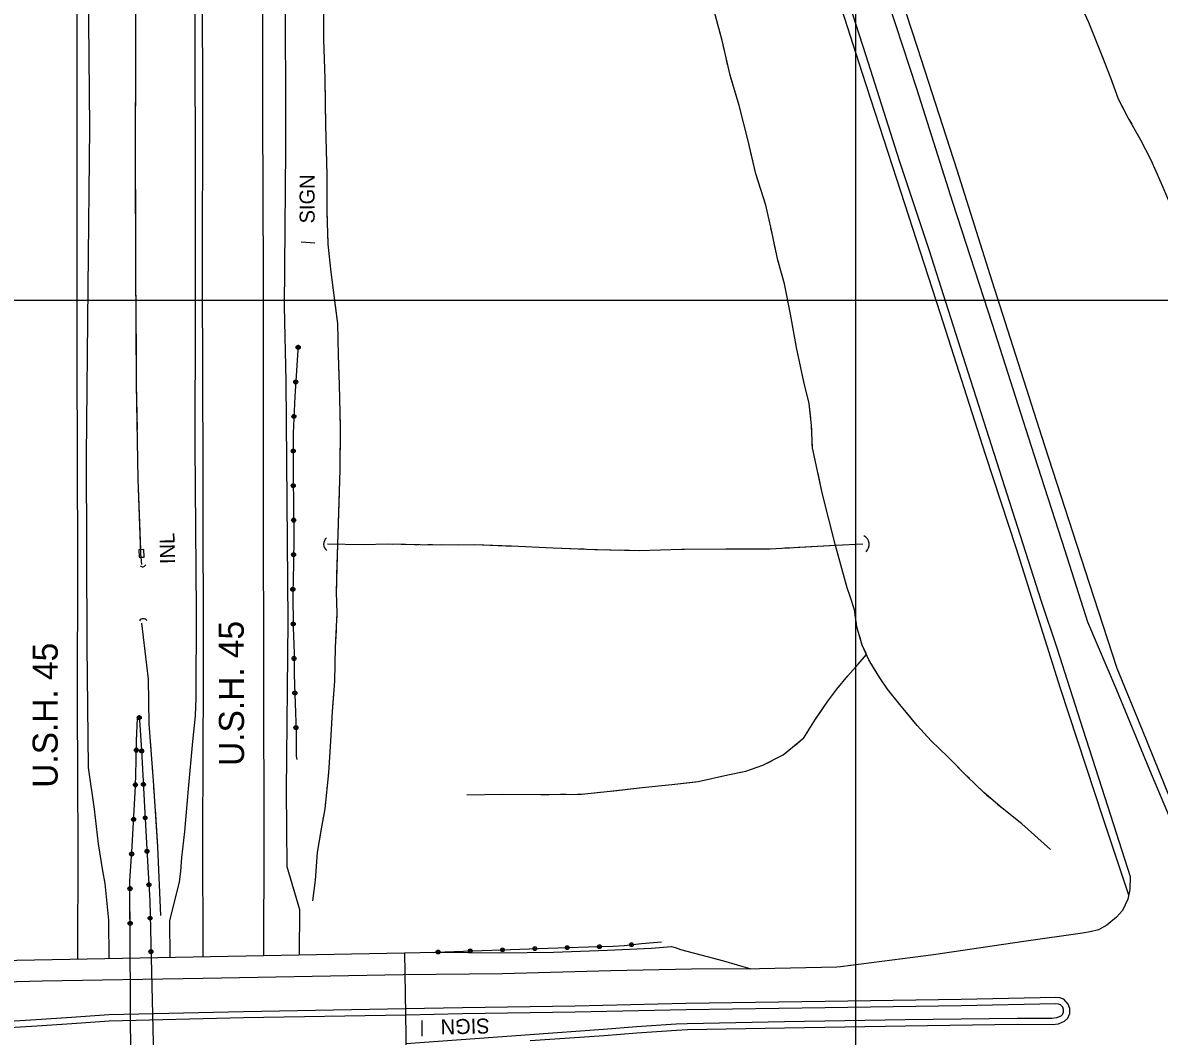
# Model space of a CAD drawing. Extents: x 353423 to 364002, y 127000 to 201942.
# Drawn here: x 360167 to 360621.3, y 158705.6 to 159110.9 of the extents above; entities that cross this region are included whole.
import ezdxf

# ---------------------------------------------------------------- set-up
doc = ezdxf.new("R2010")
doc.units = 0
for name, color, linetype in [('E_DTM_SlopeBottom', 7, 'Continuous'), ('E_DTM_SlopeTop', 7, 'Continuous'), ('E_LAND_BrushLine', 7, 'Continuous'), ('E_LAND_TreeLine', 7, 'Continuous'), ('E_MISCPROP', 7, 'Continuous'), ('E_RW_IP', 7, 'Continuous'), ('E_STRUCT_WingWall', 7, 'Continuous')]:
    doc.layers.add(name, color=color, linetype=linetype)

msp = doc.modelspace()

# ---------------------------------------------------------------- linework, layer by layer
at = {"layer": 'E_DTM_SlopeBottom'}
for points in [[(360215.45, 158900.21), (360213.46, 158900.17), (360213.52, 158897.17), (360215.52, 158897.21), (360215.45, 158900.21)], [(360320.65, 158673.05), (360109.56, 158668.79), (360108.15, 158735.07), (360319.6, 158739.06), (360320.65, 158673.05)], [(360319.6, 158739.06), (360332.18, 158739.29)]]:
    msp.add_lwpolyline(points, dxfattribs=at)
for centre, radius, start, end in [((360290.39, 158902.41), 3.12, 127.9919, 234.2315), ((360501.25, 158902.22), 4.07, 314.9722, 61.2118), ((360214.94, 158894.79), 1.43, 225.265, 331.5046), ((360215.22, 158870.72), 1.86, 38.4743, 144.7139)]:
    msp.add_arc(centre, radius, start, end, dxfattribs=at)
at = {"layer": 'E_DTM_SlopeTop'}
for points in [[(360189.08, 158736.6), (360189.17, 158780.57), (360188.98, 158838.53), (360189.02, 158896.31), (360188.75, 158975.94), (360188.76, 159038.45), (360188.81, 159101.08), (360188.68, 159180.37), (360188.5, 159270.4), (360188.61, 159365.04), (360188.58, 159442.5), (360188.61, 159516.52), (360188.13, 159591.66), (360186.2, 159710.86), (360185.19, 159774.15), (360181.97, 159877.54), (360179.64, 159943.49), (360177.12, 159998.31), (360174.06, 160058.97)], [(360239.09, 158737.54), (360239, 158785.54), (360239.21, 158848.95), (360239.12, 158932.54), (360238.93, 159007.48), (360238.97, 159079.77), (360238.8, 159164.43), (360238.84, 159253.89), (360238.54, 159343.15), (360238.73, 159418.48), (360238.69, 159500.81), (360238.23, 159593.69), (360236.91, 159682.07), (360235.55, 159753.39), (360233.07, 159851.16), (360230.05, 159931.8), (360225.15, 160045.87)], [(360263.45, 158738), (360263.5, 158783.13), (360263.35, 158849.75), (360263.32, 158917.64), (360263.22, 159009.52), (360263.02, 159074.29), (360263.01, 159146.31), (360262.9, 159241.39), (360262.98, 159316.71), (360262.76, 159382.79), (360262.69, 159471.58), (360262.57, 159542.63), (360261.85, 159608.39), (360260.56, 159697.03), (360259.14, 159767.07), (360257.76, 159826.65), (360255.63, 159890.56), (360252.79, 159961.23), (360249.34, 160042.87)], [(360236.1, 159198.67), (360235.85, 159109.63), (360235.95, 159044.93), (360235.89, 158994.14), (360235.86, 158942), (360236.4, 158875.49), (360236.25, 158840.82), (360235.98, 158833.75), (360234.88, 158823.48), (360233.09, 158804.63), (360231.65, 158787.45), (360230.46, 158777.08), (360230.14, 158771.65), (360229.59, 158767.24), (360225.72, 158751.96), (360225.81, 158737.29)], [(360192.85, 159153.89), (360193.7, 159068.81), (360193.08, 159005.15), (360192.44, 158937.68), (360192.66, 158861.74), (360193.2, 158813.06), (360195.56, 158796.46), (360197.21, 158782.52), (360198.95, 158771.85), (360199.86, 158766.7), (360201.31, 158752.08), (360201.43, 158736.83)], [(360507.68, 159152.53), (360524.61, 159100.75), (360540.42, 159051.99), (360554.33, 159007.65), (360575.36, 158941.86), (360593.23, 158886.82), (360604.27, 158852.87), (360614.42, 158828.19), (360625.53, 158800.8)], [(360488.9, 159144.59), (360504.01, 159097.76), (360517.27, 159055.8), (360529.11, 159020.17), (360542.79, 158977.58), (360556.23, 158935.43), (360574.1, 158879.65), (360580.26, 158861.01), (360590.73, 158828.45), (360599.54, 158801.16), (360609.63, 158769.48)], [(360631.11, 158779.76), (360617.5, 158812), (360604.27, 158843.99), (360592.65, 158871.16), (360583.67, 158899.71), (360570.2, 158941.39), (360554.56, 158990.2), (360538.78, 159038.99), (360524.38, 159084.38), (360504.78, 159144.27)], [(360609.05, 158762.01), (360598.89, 158792.88), (360581.85, 158844.73), (360564.21, 158900.48), (360551.81, 158938.28), (360533.87, 158994.43), (360516.39, 159048.37), (360502.46, 159091.03), (360487.33, 159138.37)], [(360271.96, 159131.7), (360272.01, 159060.24), (360271.48, 158997.39), (360272.23, 158967.61), (360273.01, 158871.41), (360272.35, 158803.92), (360272.64, 158773.56), (360277.69, 158756.3), (360277.45, 158738.26)], [(360609.63, 158769.48), (360609.53, 158764.33), (360608.73, 158760.48), (360606.54, 158755.97), (360604.11, 158753.26), (360600.26, 158750.05), (360596.94, 158748.18), (360593.64, 158747.37), (360590.52, 158746.88), (360567.15, 158743.48), (360531.05, 158738.22), (360493.83, 158733.39), (360492.42, 158733.25), (360461.54, 158732.64), (360434.32, 158732.48), (360402.02, 158731.87), (360358.74, 158730.64), (360319.12, 158730.15), (360239.12, 158728.68), (360174.77, 158727.63), (360108.22, 158725.98)], [(360332.18, 158739.29), (360358.15, 158738.97), (360379.1, 158739.32), (360400.7, 158740.04), (360418.28, 158740.81), (360426.26, 158741.57), (360427.72, 158741.17), (360429.87, 158740.4), (360440.55, 158737.48), (360447.16, 158735.77), (360457.96, 158732.62)], [(360369.87, 158703.92), (360399.38, 158705.94), (360412.48, 158707.01), (360428.36, 158708.08), (360432.68, 158708.3), (360471.48, 158709.06), (360519.68, 158709.79), (360564.42, 158710.42), (360578.5, 158710.39), (360580.99, 158710.67), (360583.44, 158711.62), (360584.69, 158712.88), (360585.49, 158714.7), (360585.53, 158716.74), (360584.88, 158718.54), (360583.11, 158720.49), (360581.46, 158720.95), (360579.98, 158721.17), (360542.08, 158720.35), (360487.72, 158719.5), (360432.07, 158718.72), (360387.78, 158717.74), (360342.77, 158717.08), (360320.06, 158716.65), (360255.25, 158715.46), (360201.48, 158714.17), (360186.47, 158713.12), (360172.44, 158712.19), (360150.65, 158710.86)], [(360320.24, 158702.77), (360369.69, 158706.41), (360399.19, 158708.43), (360412.3, 158709.5), (360428.21, 158710.57), (360432.59, 158710.8), (360471.43, 158711.56), (360519.65, 158712.29), (360564.41, 158712.92), (360578.36, 158712.89), (360580.38, 158713.12), (360582.04, 158713.76), (360582.59, 158714.31), (360583, 158715.24), (360583.02, 158716.32), (360582.69, 158717.23), (360581.74, 158718.27), (360580.93, 158718.5), (360579.83, 158718.67), (360542.12, 158717.85), (360487.76, 158717), (360432.12, 158716.22), (360387.83, 158715.24), (360342.82, 158714.58), (360320.11, 158714.15), (360255.31, 158712.96), (360201.6, 158711.67), (360186.64, 158710.63), (360172.6, 158709.69), (360150.84, 158708.36)]]:
    msp.add_lwpolyline(points, dxfattribs=at)
at = {"layer": 'E_LAND_BrushLine'}
for p, q in [((360283.76, 159022.78), (360278.33, 159023.15)), ((360326.54, 158711.96), (360326.52, 158705.65))]:
    msp.add_line(p, q, dxfattribs=at)
at = {"layer": 'E_LAND_TreeLine'}
for p, q in [((360500, 157500), (360500, 160500)), ((358500, 159000), (362500, 159000))]:
    msp.add_line(p, q, dxfattribs=at)
at = {"layer": 'E_MISCPROP'}
for points in [[(360277.17, 158982.08), (360275.72, 158961.42), (360275.14, 158946.71), (360275.09, 158930.07), (360275.23, 158916.8), (360275.42, 158905.16), (360275.18, 158894.5), (360274.95, 158882.7), (360275.15, 158869.27), (360275.46, 158858.73), (360275.48, 158850.44), (360275.8, 158842.23), (360276.08, 158835.05), (360276.26, 158827.07), (360276.27, 158822.05), (360276.33, 158817.62), (360276.54, 158816.26)], [(360277.17, 158982.08), (360275.72, 158961.42), (360275.14, 158946.71), (360275.09, 158930.07), (360275.23, 158916.8), (360275.42, 158905.16), (360275.18, 158894.5), (360274.95, 158882.7), (360275.15, 158869.27), (360275.46, 158858.73), (360275.48, 158850.44), (360275.8, 158842.23), (360276.08, 158835.05), (360276.26, 158827.07), (360276.27, 158822.05), (360276.33, 158817.62), (360276.54, 158816.26)], [(360211.78, 158583.56), (360211.97, 158601.51), (360210.98, 158620.92), (360210.4, 158636.77), (360210.52, 158651.54), (360210.35, 158665.32), (360210.3, 158670.06), (360209.89, 158767.83), (360210.76, 158781.49), (360211.42, 158793.66), (360212.06, 158805.49), (360212.39, 158815.64), (360212.46, 158823.77), (360212.94, 158832.85)], [(360210.02, 158736.99), (360209.89, 158767.83), (360210.76, 158781.49), (360211.42, 158793.66), (360212.06, 158805.49), (360212.39, 158815.64), (360212.46, 158823.77), (360212.94, 158832.85)], [(360213.5, 158834.04), (360214.55, 158820.02), (360215.58, 158799.97), (360216.65, 158780.42), (360217.21, 158771.01), (360217.78, 158759.86), (360219.94, 158668.9), (360219.29, 158649.62), (360218.36, 158633), (360216.33, 158617.37), (360214.96, 158604.52), (360214.02, 158597.21), (360213.07, 158590.18), (360212.11, 158580.26)], [(360213.5, 158834.04), (360214.55, 158820.02), (360215.58, 158799.97), (360216.65, 158780.42), (360217.21, 158771.01), (360217.78, 158759.86), (360218.32, 158737.15)], [(360332.05, 158739.29), (360376.83, 158740.87), (360393.16, 158741.34), (360402.98, 158741.62), (360407.46, 158741.96), (360414.34, 158742.68), (360422.26, 158743.43)], [(360332.05, 158739.29), (360376.83, 158740.87), (360393.16, 158741.34), (360402.98, 158741.62), (360407.46, 158741.96), (360414.34, 158742.68), (360422.26, 158743.43)]]:
    msp.add_lwpolyline(points, dxfattribs=at)
for centre, radius in [((360277.1, 158981.06), 0.805), ((360277.1, 158981.06), 0.406), ((360276.13, 158967.27), 0.805), ((360276.13, 158967.27), 0.406), ((360275.4, 158953.46), 0.805), ((360275.41, 158953.46), 0.406), ((360275.12, 158939.64), 0.805), ((360275.12, 158939.64), 0.406), ((360275.13, 158925.81), 0.805), ((360275.13, 158925.81), 0.406), ((360275.31, 158911.99), 0.805), ((360275.31, 158911.99), 0.406), ((360275.27, 158898.16), 0.805), ((360275.27, 158898.16), 0.406), ((360274.98, 158884.34), 0.805), ((360274.98, 158884.34), 0.406), ((360275.13, 158870.51), 0.805), ((360275.13, 158870.51), 0.406), ((360275.46, 158856.69), 0.805), ((360275.46, 158856.69), 0.406), ((360275.78, 158842.87), 0.805), ((360275.78, 158842.87), 0.406), ((360213.58, 158833.06), 0.779), ((360213.58, 158833.06), 0.393), ((360276.22, 158829.05), 0.805), ((360276.22, 158829.05), 0.406), ((360212.43, 158820.03), 0.807), ((360212.43, 158820.03), 0.407), ((360214.57, 158819.71), 0.779), ((360214.57, 158819.71), 0.393), ((360212.08, 158806.18), 0.807), ((360212.08, 158806.18), 0.407), ((360215.25, 158806.34), 0.779), ((360215.26, 158806.34), 0.393), ((360211.35, 158792.34), 0.807), ((360211.35, 158792.34), 0.407), ((360215.97, 158792.97), 0.779), ((360215.97, 158792.97), 0.393), ((360210.57, 158778.51), 0.807), ((360210.57, 158778.51), 0.407), ((360216.7, 158779.61), 0.779), ((360216.7, 158779.61), 0.393), ((360209.9, 158764.67), 0.807), ((360209.9, 158764.67), 0.407), ((360217.46, 158766.24), 0.779), ((360217.46, 158766.24), 0.393), ((360209.96, 158750.82), 0.807), ((360209.96, 158750.82), 0.407), ((360217.94, 158752.86), 0.779), ((360217.94, 158752.86), 0.393), ((360358.79, 158740.23), 0.751), ((360371.69, 158740.69), 0.751), ((360371.69, 158740.69), 0.379), ((360384.59, 158741.09), 0.751), ((360384.59, 158741.09), 0.379), ((360397.49, 158741.46), 0.751), ((360397.49, 158741.46), 0.379), ((360410.36, 158742.26), 0.751), ((360410.36, 158742.26), 0.379), ((360218.26, 158739.48), 0.779), ((360218.26, 158739.48), 0.393), ((360333, 158739.32), 0.751), ((360333, 158739.33), 0.379), ((360345.9, 158739.78), 0.751), ((360345.9, 158739.78), 0.379), ((360358.79, 158740.24), 0.379)]:
    msp.add_circle(centre, radius, dxfattribs=at)
at = {"layer": 'E_STRUCT_WingWall'}
for points in [[(360214.58, 158894.24), (360214.25, 158898.48), (360213.15, 158928.43), (360212.53, 158966.36), (360212.27, 159013.11), (360212.11, 159055.69), (360212.18, 159099.21), (360212.14, 159141.63), (360212.36, 159180.32), (360212.93, 159221.3), (360211.79, 159263.35), (360212.38, 159302.33), (360212.48, 159342.26), (360212.68, 159381.19), (360212.22, 159426.36), (360213.1, 159470.79), (360213.24, 159487.49)], [(360491.91, 158901.83), (360486.59, 158922.87), (360484.53, 158932.19), (360482.64, 158940.93), (360482.3, 158949.89), (360481.28, 158958.68), (360479.18, 158967.27), (360476.31, 158980.96), (360473.88, 158994.3), (360471.5, 159006.52), (360468.8, 159015.98), (360465.97, 159029.14), (360464.04, 159037.92), (360459.98, 159050.41), (360457.1, 159063.08), (360453.3, 159077.83), (360449.7, 159089.88), (360446.53, 159103.82), (360441.64, 159122.21)], [(360282.92, 158759.78), (360284.07, 158768.07), (360284.82, 158779.12), (360286.49, 158788.59), (360287.87, 158796.58), (360289.34, 158811.02), (360290.11, 158823.66), (360290.88, 158835.5), (360291.78, 158847.68), (360292.07, 158861.17), (360292.7, 158874.83), (360292.47, 158883.15), (360292.52, 158888.24), (360293.02, 158902.34), (360293.89, 158932.3), (360293.97, 158949.5), (360293.64, 158966.13), (360293.29, 158977.94), (360292.9, 158990.64), (360291.65, 159000.86), (360290.35, 159011.11), (360289.16, 159022.36), (360288.7, 159035.24), (360288.65, 159050.03), (360288.1, 159069.93), (360287.92, 159088.54), (360287.41, 159104.18), (360287.34, 159117.43)], [(360591.41, 159114.56), (360593.02, 159111.11), (360598.63, 159097.08), (360601.89, 159088.62), (360602.49, 159086.96)], [(360593.02, 159111.11), (360598.63, 159097.08), (360601.89, 159088.62), (360604.82, 159080.5), (360608.87, 159072.71), (360613.71, 159064.02), (360617.85, 159056.05), (360621.93, 159046.96)], [(360212.18, 159105.04), (360212.17, 159107.15)], [(360288.02, 159078.3), (360287.92, 159088.54), (360287.41, 159104.18), (360287.39, 159107.24)], [(360446.03, 159105.7), (360445.51, 159107.68)], [(360212.18, 159098.68), (360212.18, 159099.21), (360212.18, 159100.8)], [(360447.46, 159099.75), (360447.01, 159101.74)], [(360448.82, 159093.77), (360448.36, 159095.76)], [(360212.13, 159063.71), (360212.17, 159094.44)], [(360457.52, 159061.22), (360457.1, 159063.08), (360453.3, 159077.83), (360449.73, 159089.79)], [(360603.88, 159083.1), (360604.58, 159081.17)], [(360288.65, 159049.36), (360288.65, 159050.03), (360288.1, 159069.93), (360288.02, 159078.3)], [(360606.38, 159077.5), (360607.33, 159075.68)], [(360609.24, 159072.05), (360610.24, 159070.26)], [(360212.2, 159032.99), (360212.11, 159055.69), (360212.13, 159063.71)], [(360612.23, 159066.68), (360613.71, 159064.02), (360617.85, 159056.05), (360621.93, 159046.96), (360624.97, 159039.84)], [(360465.2, 159032.65), (360464.04, 159037.92), (360459.98, 159050.41), (360457.52, 159061.22)], [(360288.67, 159043.37), (360288.67, 159045.37)], [(360288.69, 159037.39), (360288.69, 159039.38)], [(360288.84, 159031.4), (360288.77, 159033.39)], [(360212.22, 159026.63), (360212.21, 159028.75)], [(360291.92, 158998.64), (360291.65, 159000.86), (360290.35, 159011.11), (360289.16, 159022.36), (360288.98, 159027.41)], [(360466.5, 159026.67), (360466.07, 159028.66)], [(360212.24, 159020.27), (360212.23, 159022.39)], [(360467.79, 159020.68), (360467.36, 159022.67)], [(360212.27, 159013.91), (360212.26, 159016.03)], [(360469.16, 159014.71), (360468.8, 159015.98), (360468.65, 159016.68)], [(360212.46, 158978.95), (360212.29, 159009.67)], [(360476.16, 158981.77), (360473.88, 158994.3), (360471.5, 159006.52), (360470.28, 159010.78)], [(360293.54, 158969.76), (360293.29, 158977.94), (360292.9, 158990.64), (360291.92, 158998.64)], [(360481.96, 158952.77), (360481.28, 158958.68), (360479.18, 158967.27), (360476.31, 158980.96), (360476.16, 158981.77)], [(360212.83, 158948.23), (360212.53, 158966.36), (360212.46, 158978.95)], [(360293.69, 158963.78), (360293.65, 158965.77)], [(360293.81, 158957.79), (360293.77, 158959.79)], [(360293.93, 158951.8), (360293.89, 158953.8)], [(360293.5, 158918.87), (360293.89, 158932.3), (360293.97, 158947.81)], [(360482.42, 158946.68), (360482.34, 158948.71)], [(360212.93, 158941.87), (360212.9, 158943.99)], [(360482.72, 158940.56), (360482.64, 158940.93), (360482.58, 158942.6)], [(360213.03, 158935.51), (360213, 158937.63)], [(360484.02, 158934.58), (360483.58, 158936.58)], [(360213.14, 158929.16), (360213.1, 158931.27)], [(360491.91, 158901.83), (360486.59, 158922.87), (360484.88, 158930.6)], [(360214.18, 158900.18), (360213.28, 158924.92)], [(360292.58, 158889.94), (360293.02, 158902.34), (360293.5, 158918.87)], [(360502.85, 158902.37), (360491.94, 158901.84), (360465.57, 158900.42), (360448.03, 158900.45), (360430.26, 158900.31), (360413.58, 158899.76), (360395.64, 158900.17), (360379.03, 158900.85), (360362.38, 158901.54), (360347.57, 158902.14), (360341.11, 158902.02), (360325.88, 158902.13), (360313.11, 158902.35), (360303.06, 158902.15), (360288.81, 158902.42)], [(360314.68, 158902.32), (360313.11, 158902.35), (360303.06, 158902.15), (360288.81, 158902.42)], [(360320.03, 158902.23), (360318.24, 158902.26)], [(360325.38, 158902.14), (360323.6, 158902.17)], [(360330.74, 158902.09), (360328.95, 158902.11)], [(360360.17, 158901.63), (360347.57, 158902.14), (360341.11, 158902.02), (360334.31, 158902.07)], [(360386.03, 158900.57), (360379.03, 158900.85), (360362.38, 158901.54), (360360.17, 158901.63)], [(360391.38, 158900.35), (360389.6, 158900.42)], [(360396.73, 158900.15), (360395.64, 158900.17), (360394.95, 158900.2)], [(360402.08, 158900.02), (360400.3, 158900.07)], [(360431.52, 158900.32), (360430.26, 158900.31), (360413.58, 158899.76), (360405.65, 158899.94)], [(360457.4, 158900.43), (360448.03, 158900.45), (360431.52, 158900.32)], [(360462.76, 158900.43), (360460.97, 158900.43)], [(360468.11, 158900.56), (360466.32, 158900.46)], [(360473.45, 158900.85), (360471.67, 158900.75)], [(360502.85, 158902.37), (360491.94, 158901.84), (360477.02, 158901.04)], [(360577.83, 158780.26), (360566.29, 158790.57), (360558.42, 158796.8), (360551.16, 158803.06), (360544.38, 158809.69), (360536.74, 158817.37), (360530.04, 158823.77), (360524.54, 158829.9), (360517.56, 158838.34), (360512.69, 158844.4), (360509.57, 158848.89), (360505.24, 158856.15), (360502.55, 158862.03), (360500.41, 158869.3), (360499.48, 158876.08), (360497.78, 158881.44), (360496.51, 158884.91), (360491.91, 158901.83)], [(360499.6, 158875.23), (360499.48, 158876.08), (360497.78, 158881.44), (360496.51, 158884.91), (360491.91, 158901.83)], [(360214.58, 158894.24), (360214.35, 158897.19)], [(360292.48, 158883.98), (360292.5, 158885.96)], [(360292.61, 158877.99), (360292.56, 158879.99)], [(360292.57, 158872.01), (360292.66, 158874)], [(360222.26, 158753.97), (360221.02, 158781.37), (360219.29, 158807.78), (360217.6, 158830.5), (360217.3, 158848.38), (360214.68, 158870.83)], [(360217.74, 158828.52), (360217.6, 158830.5), (360217.3, 158848.38), (360214.68, 158870.83)], [(360291.15, 158839.11), (360291.78, 158847.68), (360292.07, 158861.17), (360292.39, 158868.02)], [(360500.38, 158869.52), (360500.12, 158871.42)], [(360501.97, 158863.99), (360501.43, 158865.83)], [(360504.08, 158858.67), (360503.29, 158860.41)], [(360344.56, 158802.14), (360358.76, 158802.45), (360374.16, 158802.33), (360390.4, 158802.47), (360401.85, 158803.63), (360414.56, 158805.11), (360426.44, 158806.32), (360436.95, 158807.45), (360448.83, 158810.19), (360456.07, 158811.63), (360462.81, 158813.97), (360470.91, 158818.11), (360479.26, 158825.02), (360483.9, 158832.37), (360488.76, 158839.66), (360492.36, 158844.47), (360496.85, 158849.77), (360500.92, 158854.43), (360504.26, 158858.3)], [(360484.05, 158832.61), (360488.76, 158839.66), (360492.36, 158844.47), (360496.85, 158849.77), (360500.92, 158854.43), (360504.26, 158858.3)], [(360522.13, 158832.81), (360517.56, 158838.34), (360512.69, 158844.4), (360509.57, 158848.89), (360505.78, 158855.25)], [(360289.26, 158810.23), (360289.34, 158811.02), (360290.11, 158823.66), (360290.88, 158835.5), (360291.15, 158839.11)], [(360541.29, 158812.79), (360536.74, 158817.37), (360530.04, 158823.77), (360524.54, 158829.9), (360522.13, 158832.81)], [(360480.43, 158826.87), (360481.63, 158828.78)], [(360218.4, 158819.75), (360218.18, 158822.67)], [(360475.71, 158822.08), (360477.46, 158823.53)], [(360470.41, 158817.85), (360470.91, 158818.11), (360472.22, 158819.2)], [(360219.05, 158810.99), (360218.83, 158813.91)], [(360434.87, 158807.22), (360436.95, 158807.45), (360448.83, 158810.19), (360456.07, 158811.63), (360462.81, 158813.97), (360466.39, 158815.79)], [(360545.37, 158808.72), (360544.38, 158809.69), (360544, 158810.06)], [(360219.65, 158802.22), (360219.46, 158805.15)], [(360288.65, 158804.27), (360288.85, 158806.26)], [(360402.23, 158803.67), (360414.56, 158805.11), (360426.44, 158806.32), (360434.87, 158807.22)], [(360549.47, 158804.71), (360548.1, 158806.05)], [(360288.05, 158798.31), (360288.25, 158800.3)], [(360344.56, 158802.14), (360358.76, 158802.45), (360374.16, 158802.33), (360377.4, 158802.36)], [(360381.93, 158802.4), (360384.2, 158802.42)], [(360388.73, 158802.45), (360390.4, 158802.47), (360390.98, 158802.53)], [(360395.48, 158802.98), (360397.73, 158803.21)], [(360553.73, 158800.84), (360552.27, 158802.1)], [(360222.26, 158753.97), (360221.02, 158781.37), (360220.04, 158796.38)], [(360577.83, 158780.26), (360566.29, 158790.57), (360558.42, 158796.8), (360556.64, 158798.33)], [(360287.15, 158792.39), (360287.49, 158794.36)], [(360282.92, 158759.78), (360284.07, 158768.07), (360284.82, 158779.12), (360286.47, 158788.46)]]:
    msp.add_lwpolyline(points, dxfattribs=at)

# ---------------------------------------------------------------- texts
at = {"layer": 'E_DTM_SlopeBottom'}
msp.add_text('INL', height=6, rotation=91.2929, dxfattribs=at).set_placement((360227.93, 158894.52))
at = {"layer": 'E_LAND_BrushLine'}
for rotation, p in [(90.1769, (360283.71, 159030.64)), (181.3031, (360353.58, 158712.79))]:
    msp.add_text('SIGN', height=6, rotation=rotation, dxfattribs=at).set_placement(p)
at = {"layer": 'E_RW_IP'}
for rotation, p in [(90.1325, (360255.49, 158813.74)), (89.9623, (360180.98, 158805))]:
    msp.add_text('U.S.H. 45', height=10, rotation=rotation, dxfattribs=at).set_placement(p)

doc.saveas('drawing.dxf')
